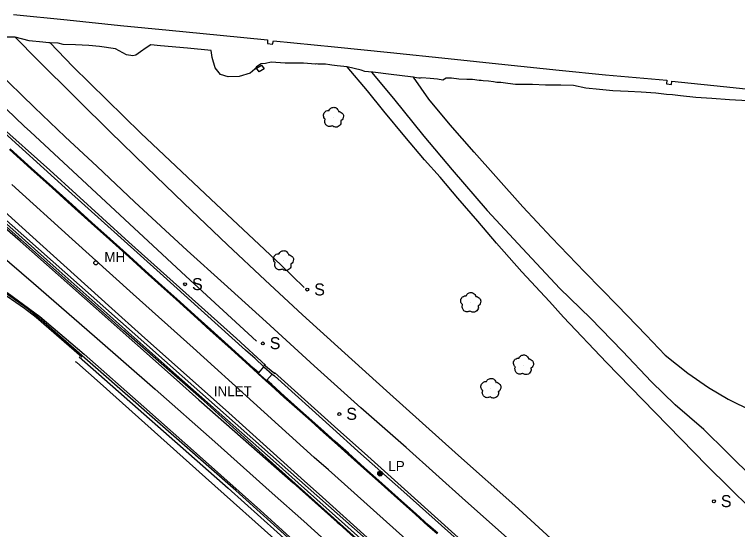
# Model space of a CAD drawing. Extents: x 368532 to 392481, y 10654822 to 10676899.
# Drawn here: x 378797.6 to 379158.7, y 10660102.2 to 10660359.5 of the extents above; entities that cross this region are included whole.
import ezdxf

# ---------------------------------------------------------------- set-up
doc = ezdxf.new("R2010")
doc.units = 0
for name, color, linetype in [('p_bridge deck', 7, 'Continuous'), ('p_drainage inlet', 7, 'Continuous'), ('p_dtm obscured area', 7, 'Continuous'), ('p_dtm sidewalk', 7, 'Continuous'), ('p_dtm slab', 7, 'Continuous'), ('p_railroad rr control', 7, 'Continuous'), ('p_road - paved curb', 7, 'Continuous'), ('p_road conc barrier', 7, 'Continuous'), ('p_road dirt road', 7, 'Continuous'), ('p_road guard rails', 7, 'Continuous'), ('p_road paint stripe', 7, 'Continuous'), ('p_structure fence', 7, 'Continuous'), ('p_structure sign', 7, 'Continuous'), ('p_utility general pole', 7, 'Continuous'), ('p_utility manhole', 7, 'Continuous'), ('p_veg tree', 7, 'Continuous')]:
    doc.layers.add(name, color=color, linetype=linetype)

msp = doc.modelspace()

# ---------------------------------------------------------------- linework, layer by layer
at = {"layer": 'p_bridge deck'}
for p, q in [((378797.16, 10660359.5), (378823.88, 10660356.79)), ((378823.88, 10660356.79), (378850.51, 10660354.02)), ((378850.51, 10660354.02), (378874.92, 10660351.58)), ((378874.92, 10660351.58), (378900.35, 10660349.11)), ((378900.35, 10660349.11), (378924.03, 10660346.84)), ((378924.03, 10660346.84), (378923.9, 10660345.04)), ((378926.42, 10660344.62), (378926.88, 10660346.33)), ((378926.88, 10660346.33), (378957.41, 10660343.4)), ((378923.9, 10660345.04), (378926.42, 10660344.62)), ((378957.41, 10660343.4), (378985.34, 10660340.45)), ((378985.34, 10660340.45), (379014.12, 10660337.51)), ((379014.12, 10660337.51), (379042.52, 10660334.58)), ((379042.52, 10660334.58), (379069.67, 10660331.73)), ((379069.67, 10660331.73), (379092.84, 10660329.4)), ((379092.84, 10660329.4), (379123.39, 10660326.69)), ((379123.39, 10660326.69), (379123.2, 10660324.78)), ((379123.2, 10660324.78), (379125.71, 10660324.45)), ((379125.71, 10660324.45), (379125.92, 10660326.15)), ((379125.92, 10660326.15), (379156.48, 10660323.02)), ((379156.48, 10660323.02), (379186.19, 10660320))]:
    msp.add_line(p, q, dxfattribs=at)
at = {"layer": 'p_drainage inlet'}
for p, q in [((378919.59, 10660180.47), (378922.1, 10660183.52)), ((378922.1, 10660183.52), (378926.28, 10660179.88)), ((378919.26, 10660180.09), (378919.36, 10660180.2)), ((378919.36, 10660180.2), (378919.59, 10660180.47)), ((378923.32, 10660176.63), (378919.36, 10660180.2)), ((378926.28, 10660179.88), (378923.55, 10660176.89)), ((378923.21, 10660176.51), (378923.32, 10660176.63)), ((378923.55, 10660176.89), (378923.32, 10660176.63))]:
    msp.add_line(p, q, dxfattribs=at)
at = {"layer": 'p_dtm obscured area'}
msp.add_line((378947.92, 10660334.75), (378941.94, 10660335.14), dxfattribs=at)
for points in [[(378804.98, 10660346.27), (378798.01, 10660348.19), (378791.44, 10660348.24), (378785.73, 10660348.39), (378782.66, 10660348.55), (378778.98, 10660348.83)], [(378941.94, 10660335.14), (378932.79, 10660335.22), (378925.8, 10660335.72), (378922.93, 10660335.01), (378920.72, 10660334.84), (378918.45, 10660333.37), (378917.65, 10660332.2), (378915.24, 10660330.21), (378909.89, 10660328.52), (378904.28, 10660328.36), (378900.51, 10660329.55), (378897.89, 10660332.92), (378896.27, 10660338.02), (378895.76, 10660341.43), (378883.99, 10660342.69), (378870.44, 10660343.9), (378865.7, 10660344.36), (378863.39, 10660342.91), (378860.55, 10660340.84), (378858.14, 10660339.14), (378856.77, 10660338.76), (378853.55, 10660339.31), (378848.09, 10660342.31), (378840, 10660343.45), (378834.78, 10660343.94), (378828, 10660344.33), (378821.95, 10660344.56), (378819.45, 10660345.1), (378815.45, 10660345.27), (378814.71, 10660345.27), (378811.68, 10660345.72), (378804.98, 10660346.27)], [(379163.8, 10660316.35), (379154.64, 10660316.86), (379145.86, 10660317.53), (379137.86, 10660318.08), (379130.3, 10660318.91), (379126.32, 10660319.38), (379123.27, 10660319.61), (379117.98, 10660320.24), (379110.66, 10660320.65), (379104.18, 10660320.95), (379096.43, 10660321.42), (379089.77, 10660322.04), (379082.89, 10660322.72), (379076.83, 10660323.97), (379070.49, 10660324.22), (379062.74, 10660324.19), (379056.3, 10660324.44), (379050.39, 10660324.52), (379047.88, 10660324.59), (379044.02, 10660325.04), (379040.43, 10660325.51), (379038.58, 10660325.55), (379036.85, 10660325.82), (379034.38, 10660326.2), (379031.76, 10660326.36), (379030.75, 10660326.44), (379030.01, 10660326.57), (379029.64, 10660326.44), (379026.4, 10660327.04), (379023.45, 10660327.1), (379019.53, 10660327.16), (379015.88, 10660327.72), (379013.19, 10660327.66), (379011.5, 10660326.69), (379008.8, 10660327.14), (379005.19, 10660327.57), (379001.02, 10660327.79), (379001.01, 10660327.78), (379000.44, 10660327.75), (378999.59, 10660327.7), (378998.31, 10660327.84), (378996.82, 10660328.13), (378995.36, 10660328.36), (378985.72, 10660329.48), (378976.58, 10660330.69), (378975.96, 10660330.71), (378974.44, 10660330.81), (378972.62, 10660330.99), (378970.68, 10660331.66), (378963.79, 10660333.27), (378958.79, 10660333.82), (378956.1, 10660334.15), (378955.02, 10660334.34), (378953, 10660334.63), (378950.84, 10660334.61), (378949.92, 10660334.64), (378949.53, 10660334.67), (378949.14, 10660334.71), (378948.32, 10660334.77), (378947.92, 10660334.75)]]:
    msp.add_lwpolyline(points, dxfattribs=at)
at = {"layer": 'p_dtm sidewalk'}
for p, q in [((378822.84, 10660272.98), (378775.74, 10660315.47)), ((378870.41, 10660230.28), (378822.84, 10660272.98)), ((378913.03, 10660191.86), (378870.41, 10660230.28)), ((378917.72, 10660187.65), (378913.03, 10660191.86)), ((378917.72, 10660187.65), (378922.1, 10660183.52)), ((378926.28, 10660179.88), (378927.42, 10660178.95)), ((378956.63, 10660152.75), (378927.42, 10660178.95)), ((378969.16, 10660141.38), (378956.63, 10660152.75)), ((378992.06, 10660121), (378969.16, 10660141.38)), ((379018.64, 10660097.21), (378992.06, 10660121))]:
    msp.add_line(p, q, dxfattribs=at)
at = {"layer": 'p_dtm slab'}
for p, q in [((378918.52, 10660332.66), (378920.95, 10660334.22)), ((378919.74, 10660330.78), (378918.52, 10660332.66)), ((378922.24, 10660332.27), (378919.74, 10660330.78)), ((378920.95, 10660334.22), (378922.24, 10660332.27))]:
    msp.add_line(p, q, dxfattribs=at)
at = {"layer": 'p_railroad rr control'}
for points in [[(378769.98, 10660350), (378788.33, 10660331.75), (378807.52, 10660313.04), (378822.98, 10660298.44), (378838.9, 10660283.55), (378857.49, 10660265.99), (378883.9, 10660241.67), (378902.29, 10660224.95), (378923.22, 10660205.94), (378947.35, 10660184), (378970.58, 10660163)], [(378799.36, 10660346.74), (378798.01, 10660348.19)], [(378983.4, 10660171.44), (378962.6, 10660190.26), (378941.4, 10660209.5), (378922.82, 10660226.78), (378903.94, 10660244.5), (378882.11, 10660265.32), (378863.54, 10660283.21), (378845.3, 10660300.88), (378829.47, 10660316.73), (378807.83, 10660338.16), (378799.36, 10660346.74)], [(379064.77, 10660216.12), (379050.96, 10660230.95), (379038.41, 10660245.2), (379028.96, 10660256.25), (379019.02, 10660267.8), (379010.25, 10660278.2), (379002.43, 10660286.96), (378992.54, 10660298.54), (378981.99, 10660311.15), (378973.94, 10660321.4), (378963.79, 10660333.27)], [(379313.63, 10659966.36), (379275.18, 10660004.56), (379231.97, 10660047.01), (379205.19, 10660073.15), (379176.41, 10660101.75), (379143.57, 10660134.14), (379117.37, 10660160.81), (379093.27, 10660185.68), (379071.85, 10660208.39), (379064.77, 10660216.12)], [(378983.4, 10660171.44), (379019.42, 10660139.22), (379047.47, 10660114.28), (379071.43, 10660092.35), (379106.59, 10660060.48), (379130.11, 10660039.58), (379152.01, 10660019.63), (379177.84, 10659996.25), (379209.05, 10659968.59), (379233.58, 10659946.19), (379252.32, 10659928.99)], [(379240.76, 10659920.78), (379212.7, 10659945.88), (379181.49, 10659973.8), (379158.69, 10659994.12), (379137.19, 10660013.61), (379108.86, 10660039.15), (379084.33, 10660061.21), (379049.62, 10660092.72), (379022.9, 10660116.51), (378993.15, 10660143.15), (378970.58, 10660163)]]:
    msp.add_lwpolyline(points, dxfattribs=at)
at = {"layer": 'p_road - paved curb'}
for p, q in [((378802.24, 10660245.78), (378729.52, 10660310.24)), ((378805.75, 10660282.4), (378795.16, 10660292.01)), ((378805.85, 10660282.51), (378795.26, 10660292.12)), ((378806.08, 10660282.77), (378795.49, 10660292.38)), ((378816.36, 10660272.9), (378805.75, 10660282.4)), ((378816.46, 10660273.01), (378805.85, 10660282.51)), ((378816.69, 10660273.27), (378806.08, 10660282.77)), ((378826.12, 10660264.14), (378816.36, 10660272.9)), ((378826.22, 10660264.25), (378816.46, 10660273.01)), ((378826.45, 10660264.51), (378816.69, 10660273.27)), ((378783.29, 10660265.75), (378863.63, 10660194.48)), ((378835.92, 10660255.28), (378826.12, 10660264.14)), ((378836.02, 10660255.39), (378826.22, 10660264.25)), ((378836.25, 10660255.65), (378826.45, 10660264.51)), ((378845.02, 10660247.1), (378835.92, 10660255.28)), ((378845.12, 10660247.21), (378836.02, 10660255.39)), ((378845.35, 10660247.47), (378836.25, 10660255.65)), ((378852.21, 10660201.54), (378802.24, 10660245.78)), ((378854.63, 10660238.41), (378845.02, 10660247.1)), ((378854.73, 10660238.52), (378845.12, 10660247.21)), ((378854.97, 10660238.78), (378845.35, 10660247.47)), ((378862.7, 10660231.14), (378854.63, 10660238.41)), ((378862.8, 10660231.25), (378854.73, 10660238.52)), ((378863.03, 10660231.51), (378854.97, 10660238.78)), ((378870.9, 10660223.77), (378862.7, 10660231.14)), ((378871, 10660223.88), (378862.8, 10660231.25)), ((378871.23, 10660224.14), (378863.03, 10660231.51)), ((378878.34, 10660217.08), (378870.9, 10660223.77)), ((378878.44, 10660217.19), (378871, 10660223.88)), ((378878.67, 10660217.45), (378871.23, 10660224.14)), ((378803.8, 10660212.8), (378792.51, 10660220.84)), ((378888.98, 10660207.5), (378878.34, 10660217.08)), ((378889.08, 10660207.61), (378878.44, 10660217.19)), ((378889.31, 10660207.87), (378878.67, 10660217.45)), ((378811.12, 10660206.75), (378803.8, 10660212.8)), ((378908.22, 10660121.7), (378811.12, 10660206.75)), ((378895.4, 10660201.73), (378888.98, 10660207.5)), ((378895.5, 10660201.84), (378889.08, 10660207.61)), ((378895.73, 10660202.1), (378889.31, 10660207.87)), ((378892.16, 10660166.5), (378852.21, 10660201.54)), ((378905.62, 10660192.52), (378895.4, 10660201.73)), ((378905.72, 10660192.63), (378895.5, 10660201.84)), ((378905.96, 10660192.89), (378895.73, 10660202.1)), ((378863.63, 10660194.48), (378925.49, 10660139.76)), ((378916.76, 10660182.35), (378905.62, 10660192.52)), ((378916.86, 10660182.46), (378905.72, 10660192.63)), ((378917.1, 10660182.72), (378905.96, 10660192.89)), ((378919.26, 10660180.09), (378916.76, 10660182.35)), ((378919.36, 10660180.2), (378916.86, 10660182.46)), ((378919.59, 10660180.47), (378917.1, 10660182.72)), ((378923.21, 10660176.51), (378919.26, 10660180.09)), ((378925.73, 10660174.24), (378923.21, 10660176.51)), ((378925.83, 10660174.35), (378923.32, 10660176.63)), ((378926.07, 10660174.61), (378923.55, 10660176.89)), ((378932.17, 10660168.43), (378925.73, 10660174.24)), ((378932.27, 10660168.54), (378925.83, 10660174.35)), ((378932.5, 10660168.8), (378926.07, 10660174.61)), ((378923.28, 10660138.17), (378892.16, 10660166.5)), ((378940.15, 10660161.35), (378932.17, 10660168.43)), ((378940.25, 10660161.46), (378932.27, 10660168.54)), ((378940.48, 10660161.72), (378932.5, 10660168.8)), ((378945.76, 10660156.34), (378940.15, 10660161.35)), ((378945.86, 10660156.45), (378940.25, 10660161.46)), ((378946.09, 10660156.71), (378940.48, 10660161.72)), ((378951.96, 10660150.78), (378945.76, 10660156.34)), ((378952.06, 10660150.89), (378945.86, 10660156.45)), ((378952.29, 10660151.15), (378946.09, 10660156.71)), ((378957.78, 10660146.22), (378952.29, 10660151.15)), ((378957.45, 10660145.85), (378951.96, 10660150.78)), ((378957.55, 10660145.96), (378952.06, 10660150.89)), ((378964.06, 10660139.94), (378957.45, 10660145.85)), ((378964.16, 10660140.05), (378957.55, 10660145.96)), ((378964.39, 10660140.31), (378957.78, 10660146.22)), ((378972.39, 10660133.13), (378964.39, 10660140.31)), ((379089.77, 10659989.4), (378923.28, 10660138.17)), ((378925.49, 10660139.76), (378993.95, 10660079.18)), ((378972.06, 10660132.76), (378964.06, 10660139.94)), ((378972.16, 10660132.87), (378964.16, 10660140.05)), ((378979.59, 10660126.69), (378972.39, 10660133.13)), ((378979.26, 10660126.32), (378972.06, 10660132.76)), ((378979.36, 10660126.43), (378972.16, 10660132.87)), ((378988.84, 10660117.73), (378979.26, 10660126.32)), ((378988.94, 10660117.84), (378979.36, 10660126.43)), ((378989.17, 10660118.1), (378979.59, 10660126.69)), ((378908.22, 10660121.7), (379113.65, 10659936.33)), ((378997.84, 10660109.72), (378988.84, 10660117.73)), ((378997.94, 10660109.83), (378988.94, 10660117.84)), ((378998.17, 10660110.09), (378989.17, 10660118.1)), ((379004.11, 10660104.08), (378997.84, 10660109.72)), ((379004.21, 10660104.19), (378997.94, 10660109.83)), ((379004.44, 10660104.45), (378998.17, 10660110.09)), ((379008.65, 10660100.03), (379004.11, 10660104.08)), ((379008.75, 10660100.14), (379004.21, 10660104.19)), ((379008.98, 10660100.4), (379004.44, 10660104.45))]:
    msp.add_line(p, q, dxfattribs=at)
at = {"layer": 'p_road conc barrier'}
for p, q in [((378777.42, 10660315.39), (378815.22, 10660281.71)), ((378819.9, 10660231.39), (378763.74, 10660281.35)), ((378815.22, 10660281.71), (378854.74, 10660245.85)), ((378854.74, 10660245.85), (378908.52, 10660197.68)), ((378878.32, 10660179.56), (378819.9, 10660231.39)), ((378908.52, 10660197.68), (378923, 10660184.4)), ((378829.95, 10660188.56), (378904.39, 10660122.97)), ((378927.45, 10660180.73), (378959.14, 10660152.18)), ((378926.74, 10660136.69), (378878.32, 10660179.56)), ((378972.34, 10660140.35), (378959.14, 10660152.18)), ((379008.97, 10660107.37), (378972.34, 10660140.35)), ((378926.74, 10660136.69), (378993.91, 10660076.94)), ((378904.39, 10660122.97), (378958.83, 10660074.1)), ((379051.93, 10660069), (379008.97, 10660107.37))]:
    msp.add_line(p, q, dxfattribs=at)
at = {"layer": 'p_road dirt road'}
for p, q in [((378975.96, 10660330.71), (378986.82, 10660317.55)), ((379004.62, 10660317.17), (378996.82, 10660328.13)), ((378986.82, 10660317.55), (379002.1, 10660298.72)), ((379015.24, 10660304.32), (379004.62, 10660317.17)), ((379027.2, 10660290.69), (379015.24, 10660304.32)), ((379002.1, 10660298.72), (379016.2, 10660281.93)), ((379038.04, 10660278.52), (379027.2, 10660290.69)), ((379016.2, 10660281.93), (379033.68, 10660261.56)), ((379051.43, 10660263.44), (379038.04, 10660278.52)), ((379065.84, 10660248.16), (379051.43, 10660263.44)), ((379033.68, 10660261.56), (379051.32, 10660242.53)), ((379082.44, 10660230.85), (379065.84, 10660248.16)), ((379051.32, 10660242.53), (379069.99, 10660222.55)), ((379082.44, 10660230.85), (379098.78, 10660214.1)), ((379085.21, 10660207.89), (379069.99, 10660222.55)), ((379098.78, 10660214.1), (379113.12, 10660199.3)), ((379101.22, 10660191.31), (379085.21, 10660207.89)), ((379113.12, 10660199.3), (379122.56, 10660189.28)), ((379115.78, 10660176), (379101.22, 10660191.31)), ((379122.56, 10660189.28), (379133.98, 10660180.27)), ((379133.98, 10660180.27), (379144.17, 10660173.19)), ((379127.54, 10660164.58), (379115.78, 10660176)), ((379144.17, 10660173.19), (379154.01, 10660167.33)), ((379154.01, 10660167.33), (379165.87, 10660161.51)), ((379141.86, 10660152.13), (379127.54, 10660164.58)), ((379153.36, 10660140.91), (379141.86, 10660152.13)), ((379168.53, 10660125.87), (379153.36, 10660140.91))]:
    msp.add_line(p, q, dxfattribs=at)
at = {"layer": 'p_road guard rails'}
for p, q in [((378802.53, 10660212.72), (378787.14, 10660223.34)), ((378808.36, 10660208.09), (378802.53, 10660212.72)), ((378831.2, 10660188.27), (378808.36, 10660208.09)), ((378927.69, 10660179.94), (378922.1, 10660184.48))]:
    msp.add_line(p, q, dxfattribs=at)
at = {"layer": 'p_road paint stripe'}
for p, q in [((378800.43, 10660246.22), (378759.59, 10660281.78)), ((378773.05, 10660278.67), (378810.21, 10660245.09)), ((378826.44, 10660247.25), (378796.3, 10660274.55)), ((378776.37, 10660251.7), (378807.17, 10660225.24)), ((378838.44, 10660212.61), (378800.43, 10660246.22)), ((378810.21, 10660245.09), (378846.2, 10660212.68)), ((378856.79, 10660219.79), (378826.44, 10660247.25)), ((378807.17, 10660225.24), (378837.5, 10660198.82)), ((378793.97, 10660220.64), (378810.24, 10660208.57)), ((378886.82, 10660192.98), (378856.79, 10660219.79)), ((378878.5, 10660176.98), (378838.44, 10660212.61)), ((378846.2, 10660212.68), (378861.04, 10660199.33)), ((378810.24, 10660208.57), (378832.37, 10660189.78)), ((378837.5, 10660198.82), (378867.91, 10660172.3)), ((378861.04, 10660199.33), (378904.58, 10660160.56)), ((378917.04, 10660165.61), (378886.82, 10660192.98)), ((378832.37, 10660189.78), (378862.26, 10660163.49)), ((378889.73, 10660167.02), (378878.5, 10660176.98)), ((378867.91, 10660172.3), (378897.72, 10660145.98)), ((378889.73, 10660167.02), (378936.83, 10660125.56)), ((378947.3, 10660138.29), (378917.04, 10660165.61)), ((378862.26, 10660163.49), (378890.07, 10660138.84)), ((378904.58, 10660160.56), (378942.47, 10660126.37)), ((378897.72, 10660145.98), (378926.29, 10660120.39)), ((378890.07, 10660138.84), (378920.41, 10660111.78)), ((378954.39, 10660132.01), (378947.3, 10660138.29)), ((378954.39, 10660132.01), (378996.28, 10660094.65)), ((378949.78, 10660119.95), (378942.47, 10660126.37)), ((378936.83, 10660125.56), (378958.76, 10660105.91)), ((378926.29, 10660120.39), (378942.05, 10660106.43)), ((378985.15, 10660088.13), (378949.78, 10660119.95)), ((378920.41, 10660111.78), (378951.31, 10660083.97)), ((378942.05, 10660106.43), (379005.82, 10660049.51)), ((378958.76, 10660105.91), (378959.86, 10660104.94)), ((378959.86, 10660104.94), (378999.78, 10660069.37))]:
    msp.add_line(p, q, dxfattribs=at)
at = {"layer": 'p_structure fence'}
for p, q in [((378815.45, 10660345.27), (378826.76, 10660333.46)), ((378826.76, 10660333.46), (378860.69, 10660300.16)), ((378802.43, 10660303.65), (378773.51, 10660331.29)), ((378805.6, 10660300.89), (378802.43, 10660303.65)), ((378843.25, 10660265.85), (378805.6, 10660300.89)), ((378860.69, 10660300.16), (378895.67, 10660267.24)), ((378895.67, 10660267.24), (378930.64, 10660234.43)), ((378883.16, 10660228.79), (378843.25, 10660265.85)), ((378930.64, 10660234.43), (378942.23, 10660223.07)), ((378918.5, 10660196.34), (378883.16, 10660228.79)), ((378828.69, 10660185.68), (378828.11, 10660185.96)), ((378840.33, 10660175.4), (378828.69, 10660185.68)), ((378893.04, 10660128.3), (378840.33, 10660175.4)), ((378949.93, 10660077.49), (378893.04, 10660128.3))]:
    msp.add_line(p, q, dxfattribs=at)
at = {"layer": 'p_structure sign'}
for centre in [(378882.79, 10660224.73), (378943.83, 10660222.06), (378921.61, 10660195.23), (378959.84, 10660159.93), (379146.93, 10660116.33)]:
    msp.add_circle(centre, 0.713, dxfattribs=at)
at = {"layer": 'p_utility general pole'}
for radius in [1.19, 0.901, 0.608, 0.337, 0.12]:
    msp.add_circle((378980.2, 10660130.16), radius, dxfattribs=at)
at = {"layer": 'p_utility manhole'}
msp.add_circle((378838.22, 10660235.45), 1.05, dxfattribs=at)
at = {"layer": 'p_veg tree'}
for p, q in [((378956.85, 10660308.06), (378956.85, 10660308.06)), ((378931.88, 10660236.46), (378931.88, 10660236.46)), ((379025.44, 10660215.52), (379025.44, 10660215.52)), ((379051.76, 10660184.38), (379051.76, 10660184.38)), ((379035.49, 10660172.67), (379035.49, 10660172.67))]:
    msp.add_line(p, q, dxfattribs=at)
for points in [[(378956.39, 10660303.92), (378954.88, 10660303.54), (378953.4, 10660304.17), (378952.67, 10660305.49), (378952.58, 10660306.34), (378952.76, 10660307.01), (378952.83, 10660307.15), (378952.75, 10660307.22), (378952.17, 10660307.98), (378952.04, 10660309.91), (378953.31, 10660311.34), (378954.59, 10660311.58), (378954.74, 10660311.57), (378954.78, 10660311.68), (378955.55, 10660312.63), (378957.08, 10660313.14), (378958.63, 10660312.54), (378959.29, 10660311.67), (378959.48, 10660311.15), (378959.49, 10660311.04), (378959.59, 10660311.07), (378960.25, 10660310.92), (378961.3, 10660310.19), (378961.9, 10660308.74), (378961.59, 10660307.38), (378960.82, 10660306.55), (378960.58, 10660306.42), (378960.55, 10660306.36), (378960.55, 10660306.3), (378960.61, 10660305.85), (378960.51, 10660304.88), (378959.79, 10660303.9), (378958.69, 10660303.29), (378957.1, 10660303.46), (378956.37, 10660303.92)], [(378931.42, 10660232.32), (378929.91, 10660231.94), (378928.43, 10660232.57), (378927.7, 10660233.89), (378927.61, 10660234.74), (378927.79, 10660235.41), (378927.86, 10660235.55), (378927.78, 10660235.62), (378927.2, 10660236.39), (378927.07, 10660238.31), (378928.34, 10660239.74), (378929.62, 10660239.98), (378929.77, 10660239.97), (378929.81, 10660240.08), (378930.58, 10660241.03), (378932.11, 10660241.54), (378933.66, 10660240.94), (378934.32, 10660240.07), (378934.51, 10660239.55), (378934.52, 10660239.44), (378934.62, 10660239.47), (378935.28, 10660239.32), (378936.33, 10660238.59), (378936.93, 10660237.14), (378936.62, 10660235.78), (378935.85, 10660234.95), (378935.61, 10660234.82), (378935.58, 10660234.76), (378935.58, 10660234.7), (378935.64, 10660234.25), (378935.54, 10660233.28), (378934.82, 10660232.3), (378933.72, 10660231.69), (378932.12, 10660231.86), (378931.4, 10660232.32)], [(379025.1, 10660211.37), (379023.6, 10660210.96), (379022.1, 10660211.55), (379021.34, 10660212.84), (379021.22, 10660213.69), (379021.39, 10660214.37), (379021.45, 10660214.5), (379021.37, 10660214.58), (379020.77, 10660215.33), (379020.58, 10660217.25), (379021.82, 10660218.71), (379023.09, 10660218.98), (379023.24, 10660218.97), (379023.28, 10660219.09), (379024.02, 10660220.06), (379025.53, 10660220.62), (379027.11, 10660220.05), (379027.79, 10660219.2), (379027.99, 10660218.69), (379028.01, 10660218.58), (379028.11, 10660218.61), (379028.77, 10660218.48), (379029.84, 10660217.78), (379030.48, 10660216.34), (379030.2, 10660214.98), (379029.45, 10660214.12), (379029.22, 10660213.99), (379029.19, 10660213.93), (379029.2, 10660213.87), (379029.26, 10660213.42), (379029.19, 10660212.44), (379028.5, 10660211.45), (379027.41, 10660210.81), (379025.82, 10660210.93), (379025.08, 10660211.37)], [(379051.42, 10660180.23), (379049.92, 10660179.81), (379048.42, 10660180.4), (379047.66, 10660181.7), (379047.54, 10660182.55), (379047.7, 10660183.23), (379047.77, 10660183.36), (379047.69, 10660183.44), (379047.09, 10660184.18), (379046.9, 10660186.1), (379048.14, 10660187.57), (379049.41, 10660187.84), (379049.56, 10660187.83), (379049.6, 10660187.95), (379050.34, 10660188.91), (379051.85, 10660189.47), (379053.43, 10660188.91), (379054.11, 10660188.06), (379054.31, 10660187.55), (379054.33, 10660187.43), (379054.43, 10660187.47), (379055.08, 10660187.34), (379056.16, 10660186.63), (379056.8, 10660185.2), (379056.52, 10660183.83), (379055.77, 10660182.98), (379055.54, 10660182.85), (379055.51, 10660182.79), (379055.51, 10660182.72), (379055.58, 10660182.27), (379055.51, 10660181.3), (379054.82, 10660180.31), (379053.73, 10660179.67), (379052.13, 10660179.79), (379051.4, 10660180.23)], [(379035.15, 10660168.52), (379033.65, 10660168.1), (379032.15, 10660168.69), (379031.39, 10660169.99), (379031.26, 10660170.83), (379031.43, 10660171.52), (379031.5, 10660171.65), (379031.42, 10660171.72), (379030.82, 10660172.47), (379030.63, 10660174.39), (379031.86, 10660175.86), (379033.14, 10660176.13), (379033.28, 10660176.12), (379033.33, 10660176.23), (379034.06, 10660177.2), (379035.58, 10660177.76), (379037.15, 10660177.2), (379037.83, 10660176.34), (379038.04, 10660175.83), (379038.05, 10660175.72), (379038.15, 10660175.75), (379038.81, 10660175.63), (379039.88, 10660174.92), (379040.52, 10660173.49), (379040.25, 10660172.12), (379039.5, 10660171.26), (379039.27, 10660171.14), (379039.23, 10660171.08), (379039.24, 10660171.01), (379039.31, 10660170.56), (379039.24, 10660169.59), (379038.54, 10660168.59), (379037.46, 10660167.95), (379035.86, 10660168.08), (379035.12, 10660168.52)]]:
    msp.add_spline(points, degree=3, dxfattribs=at)

# ---------------------------------------------------------------- texts
at = {"layer": 'p_drainage inlet'}
msp.add_text(' INLET', height=5, dxfattribs=at).set_placement((378895.29, 10660168.84))
at = {"layer": 'p_structure sign'}
for p in [(378886.25, 10660221.83), (378947.29, 10660219.16), (378925.07, 10660192.33), (378963.3, 10660157.03), (379150.39, 10660113.44)]:
    msp.add_text('S', height=6, dxfattribs=at).set_placement(p)
at = {"layer": 'p_utility general pole'}
msp.add_text('LP', height=5, dxfattribs=at).set_placement((378984.32, 10660131.46))
at = {"layer": 'p_utility manhole'}
msp.add_text('MH', height=5, dxfattribs=at).set_placement((378842.49, 10660235.91))

doc.saveas('drawing.dxf')
